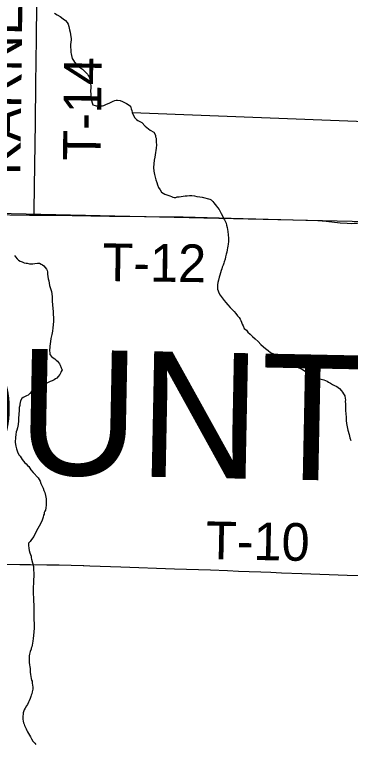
# Model space of a CAD drawing. Extents: x 2.4 to 73.1, y 4.5 to 25.6.
# Drawn here: x 48.293 to 48.546, y 20.134 to 20.684 of the extents above; entities that cross this region are included whole.
import ezdxf

# ---------------------------------------------------------------- set-up
doc = ezdxf.new("R2010")
doc.units = 0
for name, color, linetype in [('GM_X_County_Text', 7, 'Continuous'), ('GM_X_Minor_River', 7, 'Continuous'), ('GM_X_Section', 7, 'Continuous'), ('GM_X_Township_Road', 7, 'Continuous'), ('GM_X_Township_Road_Text', 7, 'Continuous')]:
    doc.layers.add(name, color=color, linetype=linetype)

msp = doc.modelspace()

# ---------------------------------------------------------------- linework, layer by layer
at = {"layer": 'GM_X_Minor_River'}
for points in [[(48.32329, 20.68504), (48.32534, 20.68383), (48.32758, 20.68243), (48.32982, 20.68083), (48.33168, 20.67944), (48.33278, 20.67807), (48.33369, 20.67671), (48.3342, 20.67498), (48.33469, 20.67249), (48.3352, 20.67057), (48.33534, 20.66885), (48.33567, 20.66713), (48.33582, 20.66598), (48.33578, 20.66484), (48.33548, 20.66143), (48.33545, 20.66048), (48.33541, 20.65915), (48.33555, 20.65762), (48.33551, 20.65629), (48.33567, 20.65534), (48.33583, 20.65438), (48.33617, 20.65304), (48.33667, 20.65093), (48.33757, 20.64919), (48.33848, 20.64801), (48.34013, 20.64606), (48.34143, 20.64487), (48.34292, 20.64387), (48.34441, 20.64268), (48.34552, 20.64188), (48.34681, 20.64032), (48.34809, 20.63895), (48.34863, 20.63798), (48.34937, 20.637), (48.34989, 20.63546), (48.35042, 20.6343), (48.35057, 20.63297), (48.35053, 20.63164), (48.35067, 20.6303), (48.35062, 20.62859), (48.35055, 20.62631), (48.35065, 20.62364), (48.35077, 20.62136), (48.35108, 20.61906), (48.35159, 20.61733), (48.35212, 20.61598), (48.35382, 20.61536), (48.35476, 20.61514), (48.35609, 20.61509), (48.35704, 20.61506), (48.35818, 20.61502), (48.35952, 20.61517), (48.36048, 20.61533), (48.36242, 20.61641), (48.36453, 20.6171), (48.36744, 20.61852), (48.36878, 20.61905), (48.36975, 20.6194), (48.3707, 20.61937), (48.37279, 20.61911), (48.37448, 20.61848), (48.37767, 20.61685), (48.37953, 20.61565), (48.38046, 20.61486), (48.38115, 20.61274), (48.3815, 20.61159), (48.38183, 20.61006)], [(48.38183, 20.61006), (48.59636, 20.60183), (48.59761, 20.50991), (48.74174, 20.50798)], [(48.38183, 20.61006), (48.38271, 20.60775), (48.38379, 20.606), (48.38509, 20.60481), (48.3862, 20.60402), (48.38714, 20.6036), (48.38902, 20.60259), (48.39159, 20.59965), (48.39549, 20.59667), (48.39811, 20.59525), (48.39937, 20.59293), (48.39952, 20.59178), (48.39987, 20.59082), (48.39983, 20.58949), (48.39996, 20.58758), (48.40009, 20.58568), (48.40001, 20.58321), (48.39958, 20.58151), (48.39933, 20.5798), (48.39909, 20.5781), (48.39884, 20.5764), (48.39839, 20.57413), (48.39811, 20.57147), (48.39802, 20.56862), (48.39812, 20.56577), (48.39861, 20.56328), (48.39912, 20.56136), (48.39963, 20.55925), (48.40033, 20.55732), (48.40103, 20.5554), (48.40173, 20.55347), (48.40281, 20.55173), (48.4039, 20.54998), (48.40521, 20.54917), (48.40652, 20.54837), (48.40859, 20.54773), (48.41009, 20.54711), (48.41141, 20.54669), (48.41254, 20.54627), (48.41349, 20.54605), (48.41463, 20.54601), (48.41578, 20.54635), (48.41731, 20.54649), (48.41884, 20.54682), (48.42037, 20.54696), (48.42171, 20.54711), (48.42324, 20.54725), (48.42495, 20.54738), (48.42686, 20.54751), (48.42876, 20.54725), (48.43065, 20.54681), (48.43274, 20.54655), (48.43463, 20.54611), (48.44029, 20.54459), (48.44123, 20.54418), (48.44252, 20.54299), (48.44325, 20.54183), (48.44435, 20.54065), (48.44527, 20.53948), (48.446, 20.5385), (48.44728, 20.53694), (48.44818, 20.53539), (48.4489, 20.53384), (48.44979, 20.5321), (48.45069, 20.53036), (48.45141, 20.529), (48.45213, 20.52765), (48.45267, 20.52668), (48.453, 20.52515), (48.45351, 20.52342), (48.4538, 20.52037), (48.45428, 20.51769), (48.45439, 20.51521), (48.45451, 20.51273), (48.45425, 20.51065), (48.45382, 20.50914), (48.45359, 20.50801), (48.45335, 20.50649), (48.45311, 20.50479), (48.45267, 20.50309), (48.45223, 20.5012), (48.45179, 20.49932), (48.45116, 20.49743), (48.45093, 20.4963), (48.45031, 20.4948), (48.4497, 20.49349), (48.44928, 20.49217), (48.44885, 20.49085), (48.44842, 20.48916), (48.44779, 20.48746), (48.44736, 20.48577), (48.44691, 20.48369), (48.44647, 20.4818), (48.44623, 20.4801), (48.446, 20.47896), (48.44615, 20.47782), (48.44612, 20.47687), (48.44665, 20.47552), (48.44717, 20.47398), (48.44807, 20.47224), (48.45118, 20.46833)], [(48.29307, 20.50209), (48.29399, 20.50111), (48.29509, 20.49974), (48.2962, 20.49875), (48.29751, 20.49795), (48.29901, 20.49733), (48.30051, 20.49671), (48.30184, 20.49647), (48.30279, 20.49644), (48.30449, 20.496), (48.30563, 20.49596), (48.30696, 20.49592), (48.3085, 20.49625), (48.31059, 20.49637), (48.31193, 20.49633), (48.31324, 20.49571), (48.31417, 20.49511), (48.3153, 20.4945), (48.31731, 20.49197), (48.31765, 20.49081), (48.318, 20.48985), (48.31814, 20.48813), (48.31827, 20.48642), (48.3186, 20.48469), (48.31893, 20.48297), (48.31925, 20.48125), (48.31958, 20.47953), (48.3201, 20.47799), (48.32043, 20.47645), (48.32095, 20.47491), (48.32128, 20.47319), (48.32159, 20.47109), (48.32149, 20.46786), (48.32178, 20.465), (48.32207, 20.46232), (48.32219, 20.46004), (48.3223, 20.45737), (48.32243, 20.45565), (48.32259, 20.4547), (48.32253, 20.45261), (48.32225, 20.44995), (48.32199, 20.44768), (48.32171, 20.44502), (48.32125, 20.44257), (48.32058, 20.43954), (48.32032, 20.43727), (48.32008, 20.43557), (48.31983, 20.43386), (48.31979, 20.43253), (48.31956, 20.4314)], [(48.45118, 20.46833), (48.45246, 20.46677), (48.45393, 20.465), (48.45577, 20.46304), (48.45725, 20.46147), (48.45872, 20.4599), (48.46, 20.45834), (48.46129, 20.45677), (48.46238, 20.4554), (48.46311, 20.45424), (48.46365, 20.45327), (48.46418, 20.45192), (48.4647, 20.45038), (48.46542, 20.44903), (48.46631, 20.44709), (48.46798, 20.4459), (48.46908, 20.44434), (48.47074, 20.44276), (48.47259, 20.44099), (48.47462, 20.43921), (48.47666, 20.43724), (48.47868, 20.43508), (48.48072, 20.4333), (48.48239, 20.43192), (48.48425, 20.43052), (48.48611, 20.42913), (48.48892, 20.42771), (48.49117, 20.42668), (48.49304, 20.42548), (48.4949, 20.42427), (48.49697, 20.42344), (48.49903, 20.42243), (48.50165, 20.42101), (48.50446, 20.41939), (48.50764, 20.41757), (48.51026, 20.41616), (48.51287, 20.41455), (48.5149, 20.41258), (48.51753, 20.41135), (48.51959, 20.41033), (48.52185, 20.4095), (48.52412, 20.40885), (48.5262, 20.4084), (48.52751, 20.40779), (48.52864, 20.40737), (48.52976, 20.40676), (48.53126, 20.40595), (48.53275, 20.40495), (48.53425, 20.40414), (48.53594, 20.40332), (48.53799, 20.40193), (48.53945, 20.40016), (48.54037, 20.39899), (48.54109, 20.39783), (48.54199, 20.39628), (48.54231, 20.39436), (48.54247, 20.39322), (48.54243, 20.39208), (48.54256, 20.39017), (48.54249, 20.38789), (48.54259, 20.38522), (48.5427, 20.38275), (48.54301, 20.38026), (48.54312, 20.37779), (48.54342, 20.37549), (48.54372, 20.37282), (48.5444, 20.37033), (48.54525, 20.36725), (48.54594, 20.36476), (48.54663, 20.36264)], [(48.31956, 20.4314), (48.31953, 20.43045), (48.31966, 20.42854), (48.31982, 20.4274), (48.3211, 20.42602), (48.32241, 20.42503), (48.32352, 20.42423), (48.32463, 20.42324), (48.32556, 20.42245), (48.32629, 20.42148), (48.32702, 20.4205), (48.32756, 20.41934), (48.32826, 20.41742), (48.32897, 20.41606), (48.32836, 20.41475), (48.32795, 20.41381), (48.32734, 20.4125), (48.32595, 20.41083), (48.32515, 20.40972), (48.32399, 20.40919), (48.32302, 20.40846), (48.32147, 20.40775), (48.31992, 20.40704), (48.31857, 20.40632), (48.31702, 20.40561), (48.31528, 20.40472), (48.31355, 20.40421), (48.3122, 20.40368), (48.31105, 20.40334), (48.30989, 20.40299), (48.30893, 20.40246), (48.30715, 20.40061), (48.30598, 20.39951), (48.30459, 20.39803), (48.30342, 20.39693), (48.30225, 20.39621), (48.30071, 20.3955), (48.29974, 20.39496), (48.29857, 20.39424), (48.29775, 20.39255), (48.29753, 20.39142), (48.2973, 20.39009), (48.29707, 20.38915), (48.29664, 20.38745), (48.29658, 20.38574), (48.29655, 20.3846), (48.29651, 20.38327), (48.29646, 20.38194), (48.2962, 20.37967), (48.29613, 20.37739), (48.29585, 20.37473), (48.29539, 20.37228), (48.29495, 20.37039), (48.29453, 20.36907), (48.29428, 20.36718), (48.29401, 20.3649), (48.29379, 20.36377), (48.29374, 20.36244), (48.29371, 20.36149), (48.29384, 20.35958), (48.29418, 20.35824), (48.29469, 20.35632), (48.29538, 20.35402), (48.29645, 20.35189), (48.29737, 20.35091), (48.29809, 20.34955), (48.29882, 20.34839), (48.29992, 20.34702), (48.30102, 20.34584), (48.30195, 20.34505), (48.30305, 20.34368), (48.30397, 20.34289), (48.30542, 20.34056), (48.30726, 20.33859), (48.31094, 20.33448), (48.31185, 20.33331), (48.31238, 20.33196), (48.31309, 20.33022), (48.31398, 20.32829), (48.31469, 20.32675), (48.31521, 20.32502), (48.31591, 20.32328), (48.31642, 20.32117), (48.31691, 20.31868), (48.31701, 20.31602), (48.31713, 20.31373), (48.31688, 20.31184), (48.31645, 20.31014), (48.31603, 20.3092), (48.31562, 20.30826), (48.3154, 20.30713), (48.31499, 20.30619), (48.31475, 20.30468), (48.3141, 20.30242), (48.31269, 20.2998), (48.31086, 20.29625), (48.30884, 20.29251), (48.30762, 20.29008), (48.30602, 20.28785), (48.30484, 20.28655), (48.30365, 20.28507)], [(48.30365, 20.28507), (48.30378, 20.28336), (48.30391, 20.28145), (48.30423, 20.27954), (48.30475, 20.27781), (48.30528, 20.27665), (48.30562, 20.27531), (48.30577, 20.27416), (48.30593, 20.2732), (48.30755, 20.26767)], [(48.30755, 20.26766), (48.30764, 20.26003), (48.30744, 20.25775), (48.30744, 20.2549), (48.30724, 20.25186), (48.30724, 20.24977), (48.30723, 20.24844), (48.30723, 20.2473), (48.30723, 20.24616), (48.30742, 20.24464), (48.30741, 20.24293), (48.3076, 20.24103), (48.30779, 20.23912), (48.30778, 20.23627), (48.30778, 20.23475), (48.30778, 20.23323), (48.30777, 20.2319), (48.30777, 20.23076), (48.30777, 20.22962), (48.30777, 20.22829), (48.30776, 20.22677), (48.30795, 20.22506), (48.30795, 20.22316), (48.30794, 20.22107), (48.30736, 20.21555), (48.30717, 20.21327), (48.30698, 20.21137), (48.30678, 20.20966), (48.3064, 20.20814), (48.30621, 20.207), (48.30583, 20.20605), (48.30563, 20.20511), (48.30506, 20.2034), (48.30468, 20.20245), (48.30449, 20.2015), (48.30429, 20.20017), (48.30429, 20.19922), (48.3041, 20.19808), (48.3041, 20.19675), (48.30428, 20.19503), (48.30447, 20.19332), (48.30466, 20.1918), (48.30485, 20.19066), (48.30484, 20.18933), (48.30503, 20.18781), (48.30522, 20.1861), (48.30541, 20.18458), (48.30578, 20.18306), (48.30597, 20.18191), (48.30635, 20.18096), (48.30654, 20.17944), (48.30673, 20.17811), (48.30691, 20.17659), (48.30691, 20.17507), (48.30653, 20.17298), (48.30614, 20.17146), (48.30576, 20.17051), (48.30538, 20.16956), (48.305, 20.16804), (48.30423, 20.16633), (48.30366, 20.16519), (48.3029, 20.16348), (48.30213, 20.16235), (48.30118, 20.16064), (48.30042, 20.1595), (48.29965, 20.15722), (48.29946, 20.15361), (48.29945, 20.15228), (48.29964, 20.15095), (48.30002, 20.14962), (48.3004, 20.14867), (48.30077, 20.14753), (48.30134, 20.14619), (48.30191, 20.14505), (48.30248, 20.14391), (48.30286, 20.14277), (48.30362, 20.14162), (48.30437, 20.14029), (48.30532, 20.13896), (48.30608, 20.13763), (48.30703, 20.13572), (48.30836, 20.13439), (48.30911, 20.13325)]]:
    msp.add_lwpolyline(points, dxfattribs=at)
at = {"layer": 'GM_X_Section'}
msp.add_lwpolyline([(48.0642, 21.04105), (48.56812, 21.03025), (48.55876, 20.52755), (48.05603, 20.53889)], close=True, dxfattribs=at)
at = {"layer": 'GM_X_Township_Road'}
for points in [[(48.30799, 20.53267), (48.30805, 20.53462), (48.30808, 20.53586), (48.30827, 20.5542), (48.30895, 20.60237), (48.30934, 20.63159), (48.30975, 20.66578), (48.31008, 20.69189), (48.31061, 20.73758), (48.31098, 20.76556), (48.31138, 20.8128), (48.3116, 20.83519), (48.31176, 20.85477), (48.31197, 20.87963), (48.31214, 20.89704), (48.31235, 20.91849), (48.31252, 20.93434), (48.31263, 20.9533), (48.31273, 20.96356), (48.31295, 20.98407), (48.31323, 21.03743)], [(48.05657, 20.53833), (48.06649, 20.53808), (48.07799, 20.53775), (48.11683, 20.53668), (48.14417, 20.536), (48.18395, 20.53499), (48.20695, 20.53457), (48.2514, 20.53371), (48.27439, 20.53325), (48.30454, 20.53271), (48.30799, 20.53267)], [(48.30799, 20.53267), (48.32258, 20.53251), (48.36485, 20.53199), (48.42017, 20.53124), (48.46554, 20.53019), (48.51277, 20.52893), (48.52176, 20.52857), (48.52794, 20.5281), (48.53845, 20.52695), (48.54374, 20.52654), (48.54687, 20.52645), (48.54906, 20.52651), (48.55125, 20.52667), (48.55436, 20.52705), (48.55895, 20.52788), (48.55964, 20.52798)], [(48.09698, 20.27168), (48.11379, 20.2711), (48.15009, 20.27067), (48.1946, 20.27013), (48.235, 20.26983), (48.29716, 20.26917), (48.30524, 20.26905), (48.31759, 20.26887), (48.32678, 20.26872), (48.34492, 20.26827)], [(48.34492, 20.26827), (48.34541, 20.26826), (48.34996, 20.26812)], [(48.34996, 20.26812), (48.37323, 20.26743), (48.41363, 20.26593), (48.44072, 20.26494), (48.45366, 20.26447), (48.46198, 20.26417), (48.47003, 20.26388), (48.47872, 20.26351), (48.48627, 20.26319), (48.49442, 20.26284), (48.50969, 20.26219), (48.54377, 20.26098), (48.55627, 20.26067), (48.564, 20.2604), (48.56942, 20.26023), (48.57552, 20.26005), (48.58009, 20.25991), (48.58702, 20.2597), (48.59353, 20.2595), (48.5985, 20.25935)]]:
    msp.add_lwpolyline(points, dxfattribs=at)

# ---------------------------------------------------------------- texts
at = {"layer": 'GM_X_County_Text'}
msp.add_text('DEFIANCE COUNTY', height=0.094697, rotation=358.8365, dxfattribs=at).set_placement((47.42947, 20.35487))
at = {"layer": 'GM_X_Township_Road_Text'}
for s, rotation, p in [('KARNES', 89.3116, (48.29755, 20.56271)), ('T-14', 89.308, (48.35804, 20.57354)), ('T-12', 359.3043, (48.35931, 20.48296)), ('T-10', 358.865, (48.43718, 20.27324))]:
    msp.add_text(s, height=0.028409, rotation=rotation, dxfattribs=at).set_placement(p)

doc.saveas('drawing.dxf')
